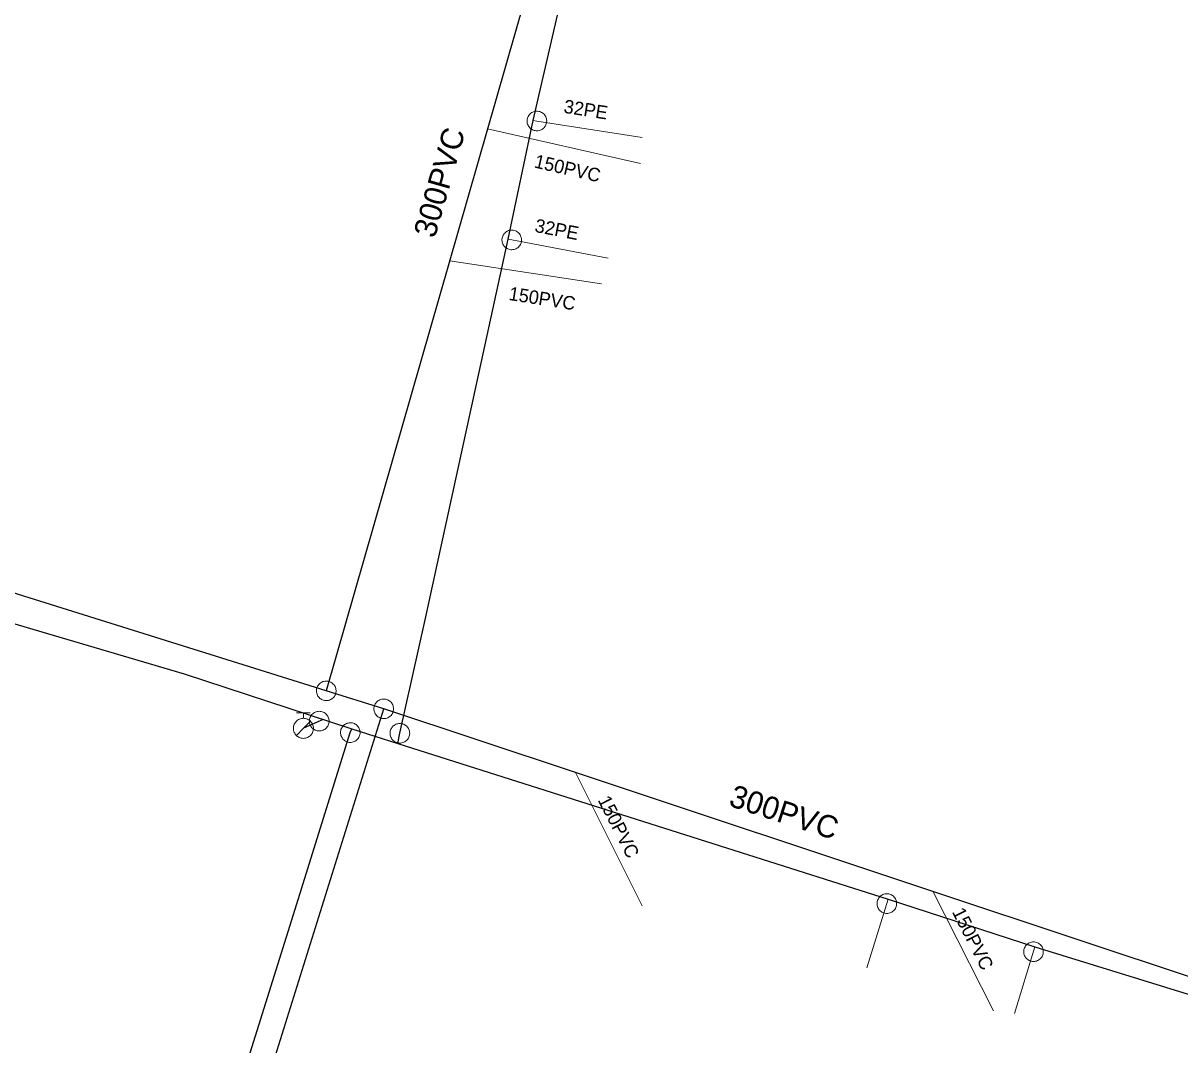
# Model space of a CAD drawing. Extents: x -741806 to -738704, y -1059275 to -1055387.
# Drawn here: x -740334.2 to -740282.6, y -1057303.6 to -1057258 of the extents above; entities that cross this region are included whole.
import ezdxf

# ---------------------------------------------------------------- set-up
doc = ezdxf.new("R2010")
doc.units = 0
doc.header["$LTSCALE"] = 0.4
for name, color, linetype, lineweight in [('2', 7, 'Continuous', 25), ('21', 7, 'Continuous', 13), ('3', 7, 'Continuous', 13), ('50', 7, 'Continuous', 13), ('51', 7, 'Continuous', 13), ('52', 7, 'Continuous', 25), ('56', 7, 'Continuous', 13)]:
    doc.layers.add(name, color=color, linetype=linetype, lineweight=lineweight)
for name, color, linetype in [('5', 7, 'Continuous'), ('54', 7, 'Continuous'), ('55', 7, 'Continuous')]:
    doc.layers.add(name, color=color, linetype=linetype)

msp = doc.modelspace()

# ---------------------------------------------------------------- linework, layer by layer
at = {"layer": '2'}
for points in [[(-740308.647, -1057246.469), (-740308.829, -1057246.679), (-740320.633, -1057287.799)], [(-740318.07, -1057288.6), (-740320.633, -1057287.799), (-740367.329, -1057273.19), (-740415.289, -1057258.669)], [(-740333.19, -1057336.94), (-740326.603, -1057315.879), (-740323.499, -1057305.956), (-740318.07, -1057288.6)], [(-740281.55, -1057300.75), (-740293.222, -1057296.867), (-740309.515, -1057291.446), (-740318.07, -1057288.6)]]:
    msp.add_lwpolyline(points, dxfattribs=at)
at = {"layer": '21'}
for p, q in [((-740295.568, -1057297.09), (-740296.519, -1057300.147)), ((-740289.021, -1057299.219), (-740289.941, -1057302.186))]:
    msp.add_line(p, q, dxfattribs=at)
for points in [[(-740311.399, -1057262.36), (-740311.239, -1057262.389), (-740306.539, -1057263.12)], [(-740312.52, -1057267.659), (-740312.36, -1057267.69), (-740308.059, -1057268.51)]]:
    msp.add_lwpolyline(points, dxfattribs=at)
at = {"layer": '3'}
for points in [[(-740320.754, -1057288.219), (-740320.71, -1057288.229), (-740320.665, -1057288.235), (-740320.618, -1057288.235), (-740320.573, -1057288.232), (-740320.528, -1057288.223), (-740320.484, -1057288.21), (-740320.442, -1057288.191), (-740320.401, -1057288.17), (-740320.365, -1057288.143), (-740320.33, -1057288.113), (-740320.299, -1057288.08), (-740320.27, -1057288.043), (-740320.248, -1057288.004), (-740320.228, -1057287.963), (-740320.213, -1057287.919), (-740320.202, -1057287.874), (-740320.197, -1057287.829), (-740320.196, -1057287.783), (-740320.2, -1057287.737), (-740320.209, -1057287.692), (-740320.223, -1057287.649), (-740320.24, -1057287.607), (-740320.263, -1057287.567), (-740320.288, -1057287.529), (-740320.319, -1057287.494), (-740320.353, -1057287.464), (-740320.388, -1057287.436), (-740320.428, -1057287.412), (-740320.47, -1057287.393), (-740320.513, -1057287.378), (-740320.557, -1057287.368), (-740320.602, -1057287.362), (-740320.649, -1057287.361), (-740320.695, -1057287.365), (-740320.739, -1057287.374), (-740320.783, -1057287.387), (-740320.825, -1057287.405), (-740320.866, -1057287.428), (-740320.902, -1057287.454), (-740320.937, -1057287.483), (-740320.968, -1057287.517), (-740320.997, -1057287.554), (-740321.02, -1057287.593), (-740321.039, -1057287.634), (-740321.054, -1057287.678), (-740321.065, -1057287.722), (-740321.07, -1057287.767), (-740321.071, -1057287.813), (-740321.067, -1057287.859), (-740321.058, -1057287.904), (-740321.044, -1057287.948), (-740321.027, -1057287.99), (-740321.004, -1057288.03), (-740320.979, -1057288.067), (-740320.948, -1057288.102), (-740320.914, -1057288.134), (-740320.878, -1057288.161), (-740320.839, -1057288.185), (-740320.797, -1057288.204), (-740320.755, -1057288.219)], [(-740317.632, -1057288.6), (-740317.634, -1057288.555), (-740317.642, -1057288.51), (-740317.654, -1057288.465), (-740317.669, -1057288.423), (-740317.691, -1057288.382), (-740317.715, -1057288.343), (-740317.745, -1057288.308), (-740317.777, -1057288.275), (-740317.813, -1057288.247), (-740317.85, -1057288.222), (-740317.892, -1057288.201), (-740317.934, -1057288.184), (-740317.978, -1057288.173), (-740318.024, -1057288.165), (-740318.07, -1057288.163), (-740318.115, -1057288.165), (-740318.161, -1057288.173), (-740318.205, -1057288.184), (-740318.247, -1057288.201), (-740318.289, -1057288.222), (-740318.326, -1057288.247), (-740318.362, -1057288.275), (-740318.394, -1057288.308), (-740318.424, -1057288.343), (-740318.448, -1057288.382), (-740318.468, -1057288.423), (-740318.485, -1057288.465), (-740318.497, -1057288.51), (-740318.505, -1057288.555), (-740318.507, -1057288.601), (-740318.505, -1057288.646), (-740318.497, -1057288.691), (-740318.485, -1057288.736), (-740318.468, -1057288.779), (-740318.448, -1057288.819), (-740318.424, -1057288.858), (-740318.394, -1057288.893), (-740318.362, -1057288.926), (-740318.326, -1057288.954), (-740318.289, -1057288.979), (-740318.247, -1057289), (-740318.205, -1057289.017), (-740318.161, -1057289.029), (-740318.115, -1057289.036), (-740318.07, -1057289.038), (-740318.024, -1057289.036), (-740317.978, -1057289.029), (-740317.934, -1057289.017), (-740317.892, -1057289), (-740317.85, -1057288.979), (-740317.813, -1057288.954), (-740317.777, -1057288.926), (-740317.745, -1057288.893), (-740317.715, -1057288.858), (-740317.691, -1057288.819), (-740317.669, -1057288.778), (-740317.654, -1057288.736), (-740317.642, -1057288.691), (-740317.634, -1057288.646), (-740317.632, -1057288.601)]]:
    msp.add_lwpolyline(points, dxfattribs=at)
at = {"layer": '50'}
for p, q in [((-740321.959, -1057288.771), (-740321.651, -1057288.771)), ((-740321.651, -1057289.022), (-740321.651, -1057288.771)), ((-740321.344, -1057288.771), (-740321.651, -1057288.771)), ((-740321.651, -1057289.469), (-740321.335, -1057289.157)), ((-740321.651, -1057289.469), (-740321.968, -1057289.786))]:
    msp.add_line(p, q, dxfattribs=at)
msp.add_lwpolyline([(-740321.207, -1057289.473), (-740321.209, -1057289.424), (-740321.214, -1057289.378), (-740321.227, -1057289.332), (-740321.244, -1057289.289), (-740321.263, -1057289.249), (-740321.29, -1057289.208), (-740321.319, -1057289.173), (-740321.352, -1057289.138), (-740321.387, -1057289.108), (-740321.427, -1057289.084), (-740321.468, -1057289.062), (-740321.511, -1057289.043), (-740321.557, -1057289.033), (-740321.603, -1057289.025), (-740321.649, -1057289.022), (-740321.695, -1057289.025), (-740321.74, -1057289.03), (-740321.786, -1057289.043), (-740321.83, -1057289.06), (-740321.873, -1057289.081), (-740321.911, -1057289.106), (-740321.948, -1057289.135), (-740321.981, -1057289.168), (-740322.01, -1057289.203), (-740322.037, -1057289.243), (-740322.059, -1057289.284), (-740322.075, -1057289.327), (-740322.089, -1057289.373), (-740322.094, -1057289.419), (-740322.1, -1057289.465), (-740322.098, -1057289.513), (-740322.09, -1057289.559), (-740322.079, -1057289.602), (-740322.063, -1057289.648), (-740322.041, -1057289.689), (-740322.017, -1057289.729), (-740321.987, -1057289.764), (-740321.955, -1057289.799), (-740321.917, -1057289.829), (-740321.879, -1057289.853), (-740321.836, -1057289.875), (-740321.793, -1057289.891), (-740321.75, -1057289.905), (-740321.701, -1057289.913), (-740321.655, -1057289.916), (-740321.609, -1057289.913), (-740321.563, -1057289.905), (-740321.517, -1057289.894), (-740321.474, -1057289.878), (-740321.431, -1057289.856), (-740321.393, -1057289.832), (-740321.355, -1057289.802), (-740321.323, -1057289.77), (-740321.293, -1057289.735), (-740321.269, -1057289.694), (-740321.245, -1057289.654), (-740321.228, -1057289.61), (-740321.218, -1057289.565), (-740321.21, -1057289.519)], close=True, dxfattribs=at)
at = {"layer": '51'}
for points in [[(-740310.809, -1057262.47), (-740310.803, -1057262.425), (-740310.801, -1057262.379), (-740310.805, -1057262.333), (-740310.813, -1057262.289), (-740310.826, -1057262.245), (-740310.843, -1057262.202), (-740310.865, -1057262.162), (-740310.891, -1057262.124), (-740310.921, -1057262.089), (-740310.954, -1057262.058), (-740310.99, -1057262.03), (-740311.029, -1057262.005), (-740311.07, -1057261.985), (-740311.113, -1057261.97), (-740311.158, -1057261.959), (-740311.204, -1057261.953), (-740311.249, -1057261.952), (-740311.295, -1057261.955), (-740311.34, -1057261.964), (-740311.384, -1057261.977), (-740311.426, -1057261.995), (-740311.467, -1057262.016), (-740311.504, -1057262.042), (-740311.539, -1057262.071), (-740311.571, -1057262.105), (-740311.599, -1057262.141), (-740311.623, -1057262.18), (-740311.643, -1057262.222), (-740311.658, -1057262.265), (-740311.669, -1057262.309), (-740311.675, -1057262.354), (-740311.676, -1057262.4), (-740311.673, -1057262.446), (-740311.665, -1057262.49), (-740311.651, -1057262.534), (-740311.634, -1057262.577), (-740311.612, -1057262.617), (-740311.587, -1057262.655), (-740311.556, -1057262.69), (-740311.524, -1057262.721), (-740311.487, -1057262.749), (-740311.448, -1057262.774), (-740311.407, -1057262.793), (-740311.364, -1057262.809), (-740311.319, -1057262.819), (-740311.274, -1057262.826), (-740311.228, -1057262.826), (-740311.183, -1057262.824), (-740311.137, -1057262.815), (-740311.093, -1057262.802), (-740311.051, -1057262.784), (-740311.011, -1057262.763), (-740310.973, -1057262.737), (-740310.938, -1057262.708), (-740310.906, -1057262.674), (-740310.878, -1057262.638), (-740310.855, -1057262.599), (-740310.835, -1057262.557), (-740310.82, -1057262.514), (-740310.809, -1057262.471)], [(-740311.93, -1057267.771), (-740311.924, -1057267.726), (-740311.922, -1057267.68), (-740311.926, -1057267.634), (-740311.934, -1057267.59), (-740311.947, -1057267.546), (-740311.964, -1057267.503), (-740311.986, -1057267.463), (-740312.012, -1057267.425), (-740312.042, -1057267.39), (-740312.075, -1057267.359), (-740312.111, -1057267.331), (-740312.15, -1057267.306), (-740312.191, -1057267.286), (-740312.234, -1057267.271), (-740312.279, -1057267.26), (-740312.325, -1057267.254), (-740312.37, -1057267.253), (-740312.416, -1057267.256), (-740312.461, -1057267.265), (-740312.505, -1057267.278), (-740312.547, -1057267.296), (-740312.588, -1057267.317), (-740312.625, -1057267.343), (-740312.66, -1057267.372), (-740312.692, -1057267.406), (-740312.72, -1057267.442), (-740312.744, -1057267.481), (-740312.764, -1057267.523), (-740312.779, -1057267.566), (-740312.79, -1057267.61), (-740312.796, -1057267.655), (-740312.797, -1057267.701), (-740312.794, -1057267.747), (-740312.786, -1057267.791), (-740312.772, -1057267.835), (-740312.755, -1057267.878), (-740312.733, -1057267.918), (-740312.708, -1057267.956), (-740312.677, -1057267.991), (-740312.645, -1057268.022), (-740312.608, -1057268.05), (-740312.569, -1057268.075), (-740312.528, -1057268.094), (-740312.485, -1057268.11), (-740312.44, -1057268.12), (-740312.395, -1057268.127), (-740312.349, -1057268.127), (-740312.304, -1057268.125), (-740312.258, -1057268.116), (-740312.214, -1057268.103), (-740312.172, -1057268.085), (-740312.132, -1057268.064), (-740312.094, -1057268.038), (-740312.059, -1057268.009), (-740312.027, -1057267.975), (-740311.999, -1057267.939), (-740311.976, -1057267.9), (-740311.956, -1057267.858), (-740311.941, -1057267.815), (-740311.93, -1057267.772)], [(-740320.509, -1057289.148), (-740320.511, -1057289.103), (-740320.518, -1057289.058), (-740320.53, -1057289.013), (-740320.546, -1057288.971), (-740320.567, -1057288.93), (-740320.592, -1057288.891), (-740320.621, -1057288.856), (-740320.653, -1057288.823), (-740320.689, -1057288.795), (-740320.727, -1057288.77), (-740320.768, -1057288.749), (-740320.811, -1057288.732), (-740320.855, -1057288.72), (-740320.9, -1057288.713), (-740320.946, -1057288.711), (-740320.992, -1057288.713), (-740321.037, -1057288.72), (-740321.081, -1057288.732), (-740321.124, -1057288.749), (-740321.165, -1057288.77), (-740321.203, -1057288.795), (-740321.239, -1057288.823), (-740321.271, -1057288.856), (-740321.3, -1057288.891), (-740321.325, -1057288.93), (-740321.346, -1057288.971), (-740321.362, -1057289.013), (-740321.374, -1057289.058), (-740321.381, -1057289.103), (-740321.384, -1057289.149), (-740321.381, -1057289.194), (-740321.374, -1057289.239), (-740321.362, -1057289.284), (-740321.346, -1057289.326), (-740321.325, -1057289.367), (-740321.3, -1057289.406), (-740321.271, -1057289.441), (-740321.239, -1057289.474), (-740321.203, -1057289.502), (-740321.165, -1057289.527), (-740321.124, -1057289.548), (-740321.081, -1057289.565), (-740321.037, -1057289.576), (-740320.992, -1057289.584), (-740320.946, -1057289.586), (-740320.9, -1057289.584), (-740320.855, -1057289.576), (-740320.811, -1057289.565), (-740320.768, -1057289.548), (-740320.727, -1057289.527), (-740320.689, -1057289.502), (-740320.653, -1057289.474), (-740320.621, -1057289.441), (-740320.592, -1057289.406), (-740320.567, -1057289.367), (-740320.546, -1057289.326), (-740320.53, -1057289.284), (-740320.518, -1057289.239), (-740320.511, -1057289.194), (-740320.509, -1057289.149)], [(-740319.145, -1057289.795), (-740319.133, -1057289.752), (-740319.126, -1057289.707), (-740319.123, -1057289.661), (-740319.125, -1057289.616), (-740319.133, -1057289.57), (-740319.144, -1057289.525), (-740319.161, -1057289.483), (-740319.181, -1057289.442), (-740319.206, -1057289.404), (-740319.235, -1057289.368), (-740319.267, -1057289.335), (-740319.303, -1057289.306), (-740319.341, -1057289.281), (-740319.381, -1057289.26), (-740319.424, -1057289.244), (-740319.469, -1057289.231), (-740319.514, -1057289.224), (-740319.559, -1057289.222), (-740319.605, -1057289.224), (-740319.651, -1057289.232), (-740319.695, -1057289.243), (-740319.738, -1057289.259), (-740319.778, -1057289.28), (-740319.817, -1057289.304), (-740319.853, -1057289.334), (-740319.885, -1057289.366), (-740319.914, -1057289.401), (-740319.939, -1057289.44), (-740319.96, -1057289.48), (-740319.977, -1057289.523), (-740319.988, -1057289.567), (-740319.996, -1057289.612), (-740319.998, -1057289.658), (-740319.996, -1057289.703), (-740319.989, -1057289.749), (-740319.977, -1057289.794), (-740319.961, -1057289.836), (-740319.941, -1057289.877), (-740319.915, -1057289.915), (-740319.887, -1057289.951), (-740319.855, -1057289.983), (-740319.819, -1057290.013), (-740319.781, -1057290.037), (-740319.74, -1057290.059), (-740319.697, -1057290.075), (-740319.653, -1057290.088), (-740319.608, -1057290.094), (-740319.563, -1057290.097), (-740319.516, -1057290.095), (-740319.471, -1057290.087), (-740319.427, -1057290.075), (-740319.384, -1057290.06), (-740319.343, -1057290.039), (-740319.305, -1057290.015), (-740319.269, -1057289.985), (-740319.236, -1057289.953), (-740319.208, -1057289.918), (-740319.182, -1057289.879), (-740319.162, -1057289.838), (-740319.146, -1057289.796)], [(-740316.913, -1057289.69), (-740316.914, -1057289.645), (-740316.922, -1057289.6), (-740316.934, -1057289.555), (-740316.95, -1057289.513), (-740316.971, -1057289.472), (-740316.995, -1057289.433), (-740317.025, -1057289.398), (-740317.057, -1057289.365), (-740317.093, -1057289.337), (-740317.13, -1057289.312), (-740317.172, -1057289.291), (-740317.215, -1057289.274), (-740317.259, -1057289.262), (-740317.304, -1057289.255), (-740317.35, -1057289.253), (-740317.396, -1057289.255), (-740317.441, -1057289.262), (-740317.485, -1057289.274), (-740317.527, -1057289.291), (-740317.569, -1057289.312), (-740317.607, -1057289.337), (-740317.642, -1057289.365), (-740317.674, -1057289.398), (-740317.704, -1057289.433), (-740317.728, -1057289.472), (-740317.75, -1057289.513), (-740317.766, -1057289.555), (-740317.777, -1057289.6), (-740317.785, -1057289.645), (-740317.788, -1057289.691), (-740317.785, -1057289.736), (-740317.777, -1057289.781), (-740317.766, -1057289.826), (-740317.75, -1057289.868), (-740317.728, -1057289.909), (-740317.704, -1057289.948), (-740317.674, -1057289.983), (-740317.642, -1057290.016), (-740317.607, -1057290.044), (-740317.569, -1057290.069), (-740317.527, -1057290.09), (-740317.485, -1057290.107), (-740317.441, -1057290.118), (-740317.396, -1057290.126), (-740317.35, -1057290.128), (-740317.304, -1057290.126), (-740317.259, -1057290.118), (-740317.215, -1057290.107), (-740317.172, -1057290.09), (-740317.13, -1057290.069), (-740317.093, -1057290.044), (-740317.057, -1057290.016), (-740317.025, -1057289.983), (-740316.995, -1057289.948), (-740316.971, -1057289.909), (-740316.95, -1057289.868), (-740316.934, -1057289.826), (-740316.922, -1057289.781), (-740316.914, -1057289.736), (-740316.913, -1057289.691)], [(-740295.191, -1057297.284), (-740295.193, -1057297.239), (-740295.2, -1057297.194), (-740295.212, -1057297.149), (-740295.228, -1057297.107), (-740295.249, -1057297.066), (-740295.274, -1057297.027), (-740295.303, -1057296.992), (-740295.335, -1057296.959), (-740295.371, -1057296.931), (-740295.409, -1057296.906), (-740295.45, -1057296.885), (-740295.493, -1057296.868), (-740295.537, -1057296.856), (-740295.582, -1057296.849), (-740295.628, -1057296.847), (-740295.674, -1057296.849), (-740295.719, -1057296.856), (-740295.763, -1057296.868), (-740295.806, -1057296.885), (-740295.847, -1057296.906), (-740295.885, -1057296.931), (-740295.921, -1057296.959), (-740295.953, -1057296.992), (-740295.982, -1057297.027), (-740296.007, -1057297.066), (-740296.028, -1057297.107), (-740296.044, -1057297.149), (-740296.056, -1057297.194), (-740296.063, -1057297.239), (-740296.066, -1057297.285), (-740296.063, -1057297.33), (-740296.056, -1057297.375), (-740296.044, -1057297.42), (-740296.028, -1057297.462), (-740296.007, -1057297.503), (-740295.982, -1057297.542), (-740295.953, -1057297.577), (-740295.921, -1057297.61), (-740295.885, -1057297.638), (-740295.847, -1057297.663), (-740295.806, -1057297.684), (-740295.763, -1057297.701), (-740295.719, -1057297.712), (-740295.674, -1057297.72), (-740295.628, -1057297.722), (-740295.582, -1057297.72), (-740295.537, -1057297.712), (-740295.493, -1057297.701), (-740295.45, -1057297.684), (-740295.409, -1057297.663), (-740295.371, -1057297.638), (-740295.335, -1057297.61), (-740295.303, -1057297.577), (-740295.274, -1057297.542), (-740295.249, -1057297.503), (-740295.228, -1057297.462), (-740295.212, -1057297.42), (-740295.2, -1057297.375), (-740295.193, -1057297.33), (-740295.191, -1057297.285)], [(-740288.649, -1057299.429), (-740288.651, -1057299.384), (-740288.658, -1057299.339), (-740288.67, -1057299.294), (-740288.686, -1057299.252), (-740288.707, -1057299.211), (-740288.732, -1057299.172), (-740288.761, -1057299.137), (-740288.793, -1057299.104), (-740288.829, -1057299.076), (-740288.867, -1057299.051), (-740288.908, -1057299.03), (-740288.951, -1057299.013), (-740288.995, -1057299.001), (-740289.04, -1057298.994), (-740289.086, -1057298.992), (-740289.132, -1057298.994), (-740289.177, -1057299.001), (-740289.221, -1057299.013), (-740289.264, -1057299.03), (-740289.305, -1057299.051), (-740289.343, -1057299.076), (-740289.379, -1057299.104), (-740289.411, -1057299.137), (-740289.44, -1057299.172), (-740289.465, -1057299.211), (-740289.486, -1057299.252), (-740289.502, -1057299.294), (-740289.514, -1057299.339), (-740289.521, -1057299.384), (-740289.524, -1057299.43), (-740289.521, -1057299.475), (-740289.514, -1057299.52), (-740289.502, -1057299.565), (-740289.486, -1057299.607), (-740289.465, -1057299.648), (-740289.44, -1057299.687), (-740289.411, -1057299.722), (-740289.379, -1057299.755), (-740289.343, -1057299.783), (-740289.305, -1057299.808), (-740289.264, -1057299.829), (-740289.221, -1057299.846), (-740289.177, -1057299.857), (-740289.132, -1057299.865), (-740289.086, -1057299.867), (-740289.04, -1057299.865), (-740288.995, -1057299.857), (-740288.951, -1057299.846), (-740288.908, -1057299.829), (-740288.867, -1057299.808), (-740288.829, -1057299.783), (-740288.793, -1057299.755), (-740288.761, -1057299.722), (-740288.732, -1057299.687), (-740288.707, -1057299.648), (-740288.686, -1057299.607), (-740288.67, -1057299.565), (-740288.658, -1057299.52), (-740288.651, -1057299.475), (-740288.649, -1057299.43)]]:
    msp.add_lwpolyline(points, dxfattribs=at)
at = {"layer": '52'}
msp.add_line((-740320.778, -1057289.073), (-740321.651, -1057289.465), dxfattribs=at)
for points in [[(-740317.443, -1057290.145), (-740317.35, -1057289.69), (-740316.219, -1057284.629), (-740312.52, -1057267.659), (-740311.399, -1057262.36), (-740306.51, -1057241.179), (-740304.539, -1057230.81), (-740303.309, -1057224.83), (-740302.359, -1057220.52), (-740301.14, -1057219.159), (-740299.39, -1057217.389), (-740295.62, -1057213.96), (-740293.44, -1057211.81), (-740283.129, -1057198.97)], [(-740407.857, -1057263.098), (-740407.578, -1057263.179), (-740374.585, -1057272.968), (-740371.978, -1057273.828), (-740369.046, -1057274.632), (-740326.969, -1057287.04), (-740319.489, -1057289.497)], [(-740249.71, -1057396.29), (-740253.596, -1057395.887), (-740273.502, -1057395.585), (-740279.574, -1057395.223), (-740280.318, -1057395.179), (-740284.998, -1057395.12), (-740299.727, -1057394.348), (-740308.203, -1057393.86), (-740318.232, -1057393.49), (-740336.401, -1057392.97), (-740344.776, -1057392.614), (-740348.414, -1057383.139), (-740347.592, -1057380.453), (-740341.638, -1057360.999), (-740337.881, -1057348.652), (-740336.432, -1057343.803), (-740328.93, -1057319.611), (-740321.949, -1057297.29), (-740319.561, -1057289.659), (-740319.489, -1057289.497)], [(-740319.489, -1057289.497), (-740317.443, -1057290.145), (-740295.568, -1057297.09), (-740289.021, -1057299.219), (-740256.463, -1057309.267), (-740250.443, -1057311.048), (-740229.41, -1057317.267), (-740227.171, -1057321.081), (-740231.828, -1057335.632), (-740233.366, -1057340.882), (-740234.254, -1057344.372), (-740236.702, -1057352.581), (-740238.107, -1057358.402), (-740245.175, -1057381.093), (-740246.118, -1057383.663), (-740249.21, -1057392.7), (-740249.383, -1057395.375), (-740249.71, -1057396.29)]]:
    msp.add_lwpolyline(points, dxfattribs=at)
at = {"layer": '56'}
for p, q in [((-740306.62, -1057264.29), (-740313.438, -1057262.733)), ((-740308.36, -1057269.649), (-740315.128, -1057268.622)), ((-740306.539, -1057297.389), (-740309.515, -1057291.446)), ((-740290.87, -1057302.06), (-740293.56, -1057296.754))]:
    msp.add_line(p, q, dxfattribs=at)

# ---------------------------------------------------------------- texts
at = {"layer": '5'}
for rotation, p in [(74, (-740315.793, -1057267.653)), (342, (-740302.727, -1057292.912))]:
    msp.add_text('300PVC', height=1, rotation=rotation, dxfattribs=at).set_placement(p)
at = {"layer": '54'}
for rotation, p in [(351, (-740310.07, -1057262.018)), (349, (-740311.366, -1057267.328))]:
    msp.add_text('32PE', height=0.6, rotation=rotation, dxfattribs=at).set_placement(p)
at = {"layer": '55'}
for rotation, p in [(347, (-740311.392, -1057264.454)), (351, (-740312.521, -1057270.364)), (297, (-740308.538, -1057292.659)), (297, (-740292.734, -1057297.652))]:
    msp.add_text('150PVC', height=0.6, rotation=rotation, dxfattribs=at).set_placement(p)

doc.saveas('drawing.dxf')
